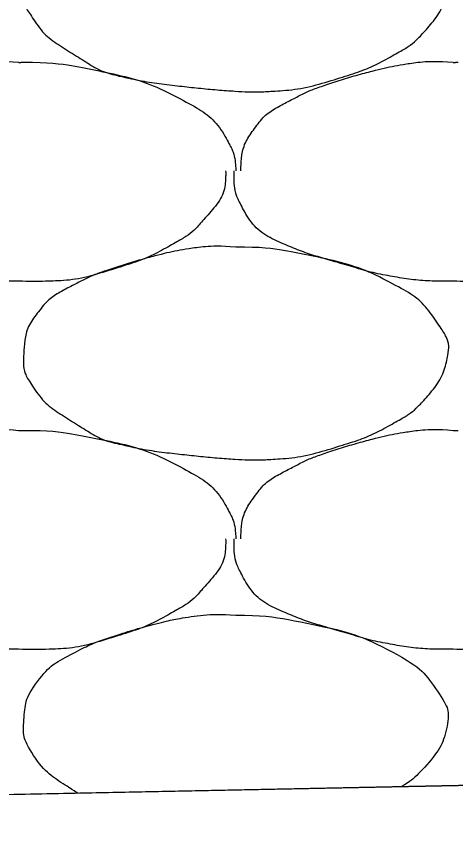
# Model space of a CAD drawing. Extents: x 1373719 to 1374161, y 379835 to 380167.
# Drawn here: x 1373945.447 to 1373945.913, y 379973.869 to 379974.746 of the extents above; entities that cross this region are included whole.
import ezdxf

# ---------------------------------------------------------------- set-up
doc = ezdxf.new("R2010")
doc.units = 0
doc.layers.add('Aggregate Base Course', color=7, linetype='Continuous')
doc.layers.add('SIGNATURE', color=7, linetype='Continuous')

msp = doc.modelspace()

# ---------------------------------------------------------------- linework, layer by layer
msp.add_line((1373965.35481, 379974.31831), (1373938.70494, 379973.78529))
at = {"layer": 'Aggregate Base Course'}
for points, degree in [([(1373945.68, 379974.89137), (1373945.70637, 379974.89173), (1373945.73282, 379974.88776), (1373945.7592, 379974.88237), (1373945.79143, 379974.87579), (1373945.82111, 379974.86599), (1373945.851, 379974.84997), (1373945.87094, 379974.83929), (1373945.88457, 379974.82482), (1373945.8978, 379974.80497), (1373945.9035, 379974.79643), (1373945.90656, 379974.7866), (1373945.905, 379974.77797), (1373945.90196, 379974.76107), (1373945.89315, 379974.74428), (1373945.8798, 379974.72937), (1373945.87137, 379974.71996), (1373945.86305, 379974.7136), (1373945.8528, 379974.70777), (1373945.83467, 379974.69746), (1373945.81679, 379974.68882), (1373945.797, 379974.68257), (1373945.77145, 379974.6745), (1373945.74593, 379974.66802), (1373945.7196, 379974.66637), (1373945.70642, 379974.66555), (1373945.69317, 379974.66549), (1373945.68, 379974.66637), (1373945.66018, 379974.66769), (1373945.6404, 379974.6696), (1373945.6206, 379974.67177), (1373945.59881, 379974.67416), (1373945.5773, 379974.6776), (1373945.5558, 379974.68257), (1373945.53815, 379974.68666), (1373945.52298, 379974.69609), (1373945.5072, 379974.70597), (1373945.48932, 379974.71717), (1373945.4748, 379974.72809), (1373945.4622, 379974.74737), (1373945.45573, 379974.75728), (1373945.45442, 379974.7679), (1373945.455, 379974.77797), (1373945.45585, 379974.79257), (1373945.45892, 379974.80728), (1373945.4694, 379974.82117), (1373945.48002, 379974.83523), (1373945.49157, 379974.84276), (1373945.5054, 379974.84997), (1373945.51725, 379974.85615), (1373945.52888, 379974.86194), (1373945.5414, 379974.86617), (1373945.55929, 379974.87221), (1373945.57714, 379974.87761), (1373945.5954, 379974.88237), (1373945.60673, 379974.88532), (1373945.61805, 379974.88776), (1373945.6296, 379974.88957), (1373945.64628, 379974.89218), (1373945.6633, 379974.89281), (1373945.68, 379974.89137)], 3), ([(1373945.2246, 379974.58177), (1373945.22462, 379974.58237), (1373945.22459, 379974.58297), (1373945.2246, 379974.58357), (1373945.22493, 379974.59875), (1373945.22922, 379974.61332), (1373945.239, 379974.62677), (1373945.24891, 379974.64039), (1373945.26117, 379974.64836), (1373945.275, 379974.65557), (1373945.28685, 379974.66175), (1373945.29848, 379974.66754), (1373945.311, 379974.67177), (1373945.32889, 379974.67781), (1373945.34674, 379974.68321), (1373945.365, 379974.68797), (1373945.37633, 379974.69092), (1373945.38765, 379974.69336), (1373945.3992, 379974.69517), (1373945.41588, 379974.69778), (1373945.4329, 379974.69841), (1373945.4496, 379974.69697)], 3), ([(1373945.4496, 379974.69697), (1373945.4514, 379974.69687), (1373945.45321, 379974.69708), (1373945.455, 379974.69697)], 2), ([(1373945.455, 379974.69697), (1373945.48137, 379974.69733), (1373945.50782, 379974.69336), (1373945.5342, 379974.68797), (1373945.56643, 379974.68139), (1373945.59611, 379974.67159), (1373945.626, 379974.65557), (1373945.64594, 379974.64489), (1373945.66184, 379974.63098), (1373945.6728, 379974.61057), (1373945.67752, 379974.60179), (1373945.67928, 379974.59286), (1373945.68, 379974.58357), (1373945.68005, 379974.58297), (1373945.68012, 379974.58236), (1373945.68, 379974.58177)], 3), ([(1373945.6854, 379974.58177), (1373945.68542, 379974.58237), (1373945.68539, 379974.58297), (1373945.6854, 379974.58357), (1373945.68573, 379974.59875), (1373945.69002, 379974.61332), (1373945.6998, 379974.62677), (1373945.70971, 379974.64039), (1373945.72197, 379974.64836), (1373945.7358, 379974.65557), (1373945.74765, 379974.66175), (1373945.75928, 379974.66754), (1373945.7718, 379974.67177), (1373945.78969, 379974.67781), (1373945.80754, 379974.68321), (1373945.8258, 379974.68797), (1373945.83713, 379974.69092), (1373945.84845, 379974.69336), (1373945.86, 379974.69517), (1373945.87668, 379974.69778), (1373945.8937, 379974.69841), (1373945.9104, 379974.69697)], 3), ([(1373945.9104, 379974.69697), (1373945.9122, 379974.69687), (1373945.91401, 379974.69708), (1373945.9158, 379974.69697)], 2), ([(1373945.4496, 379974.46477), (1373945.4472, 379974.46477), (1373945.4448, 379974.46477), (1373945.4424, 379974.46477), (1373945.42252, 379974.46477), (1373945.40272, 379974.46663), (1373945.383, 379974.47017), (1373945.36198, 379974.47395), (1373945.34192, 379974.48037), (1373945.32146, 379974.48625), (1373945.3038, 379974.49133), (1373945.28672, 379974.49702), (1373945.2696, 379974.50437), (1373945.25055, 379974.51256), (1373945.23469, 379974.52636), (1373945.2246, 379974.54577), (1373945.21942, 379974.55575), (1373945.2174, 379974.56589), (1373945.2174, 379974.57637), (1373945.2174, 379974.57817), (1373945.2174, 379974.57997), (1373945.2174, 379974.58177)], 3), ([(1373945.6692, 379974.58177), (1373945.66925, 379974.57997), (1373945.66927, 379974.57817), (1373945.6692, 379974.57637), (1373945.66854, 379974.55813), (1373945.65696, 379974.54232), (1373945.644, 379974.52777), (1373945.63582, 379974.51859), (1373945.62725, 379974.512), (1373945.617, 379974.50617), (1373945.59887, 379974.49586), (1373945.58099, 379974.48722), (1373945.5612, 379974.48097), (1373945.53565, 379974.4729), (1373945.51015, 379974.4658), (1373945.4838, 379974.46477), (1373945.47241, 379974.46433), (1373945.46099, 379974.46426), (1373945.4496, 379974.46477)], 3), ([(1373945.9104, 379974.46477), (1373945.908, 379974.46477), (1373945.9056, 379974.46477), (1373945.9032, 379974.46477), (1373945.88332, 379974.46477), (1373945.86352, 379974.46663), (1373945.8438, 379974.47017), (1373945.82278, 379974.47395), (1373945.80272, 379974.48037), (1373945.78226, 379974.48625), (1373945.7646, 379974.49133), (1373945.74752, 379974.49702), (1373945.7304, 379974.50437), (1373945.71135, 379974.51256), (1373945.69549, 379974.52636), (1373945.6854, 379974.54577), (1373945.68022, 379974.55575), (1373945.6782, 379974.56589), (1373945.6782, 379974.57637), (1373945.6782, 379974.57817), (1373945.6782, 379974.57997), (1373945.6782, 379974.58177)], 3), ([(1373946.13, 379974.58177), (1373946.13005, 379974.57997), (1373946.13007, 379974.57817), (1373946.13, 379974.57637), (1373946.12934, 379974.55813), (1373946.11776, 379974.54232), (1373946.1048, 379974.52777), (1373946.09662, 379974.51859), (1373946.08805, 379974.512), (1373946.0778, 379974.50617), (1373946.05967, 379974.49586), (1373946.04179, 379974.48722), (1373946.022, 379974.48097), (1373945.99645, 379974.4729), (1373945.97095, 379974.4658), (1373945.9446, 379974.46477), (1373945.93321, 379974.46433), (1373945.92179, 379974.46426), (1373945.9104, 379974.46477)], 3), ([(1373945.68, 379974.50077), (1373945.70637, 379974.50113), (1373945.73282, 379974.49716), (1373945.7592, 379974.49177), (1373945.79143, 379974.48519), (1373945.82111, 379974.47539), (1373945.851, 379974.45937), (1373945.87094, 379974.44869), (1373945.88457, 379974.43422), (1373945.8978, 379974.41437), (1373945.9035, 379974.40583), (1373945.90656, 379974.396), (1373945.905, 379974.38737), (1373945.90196, 379974.37047), (1373945.89315, 379974.35368), (1373945.8798, 379974.33877), (1373945.87137, 379974.32936), (1373945.86305, 379974.323), (1373945.8528, 379974.31717), (1373945.83467, 379974.30686), (1373945.81679, 379974.29822), (1373945.797, 379974.29197), (1373945.77145, 379974.2839), (1373945.74593, 379974.27742), (1373945.7196, 379974.27577), (1373945.70642, 379974.27495), (1373945.69317, 379974.27489), (1373945.68, 379974.27577), (1373945.66018, 379974.27709), (1373945.6404, 379974.279), (1373945.6206, 379974.28117), (1373945.59881, 379974.28356), (1373945.5773, 379974.287), (1373945.5558, 379974.29197), (1373945.53815, 379974.29606), (1373945.52298, 379974.30549), (1373945.5072, 379974.31537), (1373945.48932, 379974.32657), (1373945.4748, 379974.33749), (1373945.4622, 379974.35677), (1373945.45573, 379974.36668), (1373945.45442, 379974.3773), (1373945.455, 379974.38737), (1373945.45585, 379974.40197), (1373945.45892, 379974.41668), (1373945.4694, 379974.43057), (1373945.48002, 379974.44463), (1373945.49157, 379974.45216), (1373945.5054, 379974.45937), (1373945.51725, 379974.46555), (1373945.52888, 379974.47134), (1373945.5414, 379974.47557), (1373945.55929, 379974.48161), (1373945.57714, 379974.48701), (1373945.5954, 379974.49177), (1373945.60673, 379974.49472), (1373945.61805, 379974.49716), (1373945.6296, 379974.49897), (1373945.64628, 379974.50158), (1373945.6633, 379974.50221), (1373945.68, 379974.50077)], 3), ([(1373945.2246, 379974.19117), (1373945.22462, 379974.19177), (1373945.22459, 379974.19237), (1373945.2246, 379974.19297), (1373945.22493, 379974.20815), (1373945.22922, 379974.22272), (1373945.239, 379974.23617), (1373945.24891, 379974.24979), (1373945.26117, 379974.25776), (1373945.275, 379974.26497), (1373945.28685, 379974.27115), (1373945.29848, 379974.27694), (1373945.311, 379974.28117), (1373945.32889, 379974.28721), (1373945.34674, 379974.29261), (1373945.365, 379974.29737), (1373945.37633, 379974.30032), (1373945.38765, 379974.30276), (1373945.3992, 379974.30457), (1373945.41588, 379974.30718), (1373945.4329, 379974.30781), (1373945.4496, 379974.30637)], 3), ([(1373945.4496, 379974.30637), (1373945.4514, 379974.30627), (1373945.45321, 379974.30648), (1373945.455, 379974.30637)], 2), ([(1373945.455, 379974.30637), (1373945.48137, 379974.30673), (1373945.50782, 379974.30276), (1373945.5342, 379974.29737), (1373945.56643, 379974.29079), (1373945.59611, 379974.28099), (1373945.626, 379974.26497), (1373945.64594, 379974.25429), (1373945.66184, 379974.24038), (1373945.6728, 379974.21997), (1373945.67752, 379974.21119), (1373945.67928, 379974.20226), (1373945.68, 379974.19297), (1373945.68005, 379974.19237), (1373945.68012, 379974.19176), (1373945.68, 379974.19117)], 3), ([(1373945.6854, 379974.19117), (1373945.68542, 379974.19177), (1373945.68539, 379974.19237), (1373945.6854, 379974.19297), (1373945.68573, 379974.20815), (1373945.69002, 379974.22272), (1373945.6998, 379974.23617), (1373945.70971, 379974.24979), (1373945.72197, 379974.25776), (1373945.7358, 379974.26497), (1373945.74765, 379974.27115), (1373945.75928, 379974.27694), (1373945.7718, 379974.28117), (1373945.78969, 379974.28721), (1373945.80754, 379974.29261), (1373945.8258, 379974.29737), (1373945.83713, 379974.30032), (1373945.84845, 379974.30276), (1373945.86, 379974.30457), (1373945.87668, 379974.30718), (1373945.8937, 379974.30781), (1373945.9104, 379974.30637)], 3), ([(1373945.9104, 379974.30637), (1373945.9122, 379974.30627), (1373945.91401, 379974.30648), (1373945.9158, 379974.30637)], 2), ([(1373945.4496, 379974.07417), (1373945.4472, 379974.07417), (1373945.4448, 379974.07417), (1373945.4424, 379974.07417), (1373945.42252, 379974.07417), (1373945.40272, 379974.07603), (1373945.383, 379974.07957), (1373945.36198, 379974.08335), (1373945.34192, 379974.08977), (1373945.32146, 379974.09565), (1373945.3038, 379974.10073), (1373945.28672, 379974.10642), (1373945.2696, 379974.11377), (1373945.25055, 379974.12196), (1373945.23469, 379974.13576), (1373945.2246, 379974.15517), (1373945.21942, 379974.16515), (1373945.2174, 379974.17529), (1373945.2174, 379974.18577), (1373945.2174, 379974.18757), (1373945.2174, 379974.18937), (1373945.2174, 379974.19117)], 3), ([(1373945.6692, 379974.19117), (1373945.66925, 379974.18937), (1373945.66927, 379974.18757), (1373945.6692, 379974.18577), (1373945.66854, 379974.16753), (1373945.65696, 379974.15172), (1373945.644, 379974.13717), (1373945.63582, 379974.12799), (1373945.62725, 379974.1214), (1373945.617, 379974.11557), (1373945.59887, 379974.10526), (1373945.58099, 379974.09662), (1373945.5612, 379974.09037), (1373945.53565, 379974.0823), (1373945.51015, 379974.0752), (1373945.4838, 379974.07417), (1373945.47241, 379974.07373), (1373945.46099, 379974.07366), (1373945.4496, 379974.07417)], 3), ([(1373945.9104, 379974.07417), (1373945.908, 379974.07417), (1373945.9056, 379974.07417), (1373945.9032, 379974.07417), (1373945.88332, 379974.07417), (1373945.86352, 379974.07603), (1373945.8438, 379974.07957), (1373945.82278, 379974.08335), (1373945.80272, 379974.08977), (1373945.78226, 379974.09565), (1373945.7646, 379974.10073), (1373945.74752, 379974.10642), (1373945.7304, 379974.11377), (1373945.71135, 379974.12196), (1373945.69549, 379974.13576), (1373945.6854, 379974.15517), (1373945.68022, 379974.16515), (1373945.6782, 379974.17529), (1373945.6782, 379974.18577), (1373945.6782, 379974.18757), (1373945.6782, 379974.18937), (1373945.6782, 379974.19117)], 3), ([(1373946.13, 379974.19117), (1373946.13005, 379974.18937), (1373946.13007, 379974.18757), (1373946.13, 379974.18577), (1373946.12934, 379974.16753), (1373946.11776, 379974.15172), (1373946.1048, 379974.13717), (1373946.09662, 379974.12799), (1373946.08805, 379974.1214), (1373946.0778, 379974.11557), (1373946.05967, 379974.10526), (1373946.04179, 379974.09662), (1373946.022, 379974.09037), (1373945.99645, 379974.0823), (1373945.97095, 379974.0752), (1373945.9446, 379974.07417), (1373945.93321, 379974.07373), (1373945.92179, 379974.07366), (1373945.9104, 379974.07417)], 3), ([(1373945.51253, 379973.92145), (1373945.51076, 379973.92254), (1373945.50899, 379973.92366), (1373945.48932, 379973.93597), (1373945.4748, 379973.94689), (1373945.45573, 379973.97608), (1373945.45442, 379973.9867), (1373945.45585, 379974.01137), (1373945.45892, 379974.02608), (1373945.48002, 379974.05403), (1373945.49157, 379974.06156), (1373945.51725, 379974.07495), (1373945.52888, 379974.08074), (1373945.55929, 379974.09101), (1373945.57714, 379974.09641), (1373945.60673, 379974.10412), (1373945.61805, 379974.10656), (1373945.64628, 379974.11098), (1373945.6633, 379974.11161), (1373945.68, 379974.11017)], 3), ([(1373945.68, 379974.11017), (1373945.70637, 379974.11053), (1373945.73282, 379974.10656), (1373945.79143, 379974.09459), (1373945.82111, 379974.08479), (1373945.87094, 379974.05809), (1373945.88457, 379974.04362), (1373945.9035, 379974.01523), (1373945.90656, 379974.0054), (1373945.90196, 379973.97987), (1373945.89315, 379973.96308), (1373945.8722, 379973.93968), (1373945.86469, 379973.93368), (1373945.85578, 379973.92831)], 3)]:
    msp.add_open_spline(points, degree=degree, dxfattribs=at)
at = {"layer": 'SIGNATURE'}
msp.add_lwpolyline([(1373946.75493, 379975.83446), (1373945.85493, 379975.79846), (1373946.2404, 379976.18404), (1373945.85493, 379976.16862), (1373943.69011, 379975.44701), (1373938.70494, 379973.78529), (1373947.59537, 379973.96311), (1373946.75493, 379975.83446)], dxfattribs=at)

doc.saveas('drawing.dxf')
